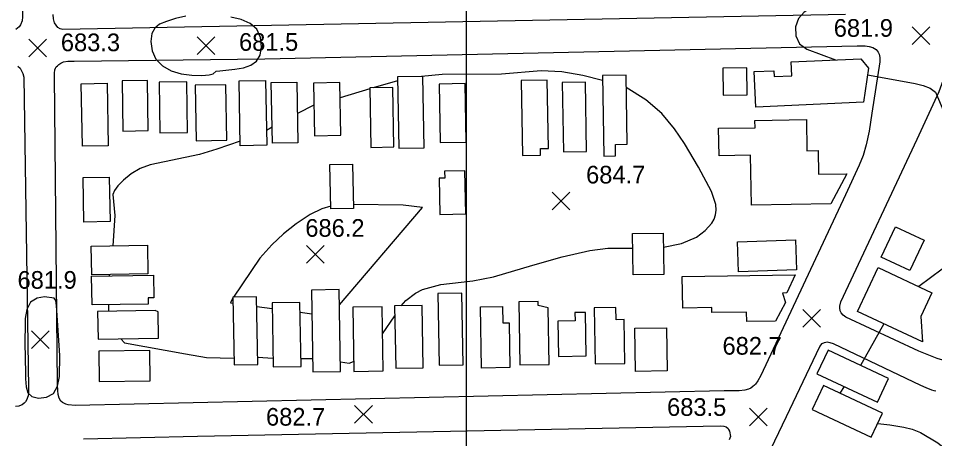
# Model space of a CAD drawing. Extents: x 79600 to 91800, y 75600 to 84400.
# Drawn here: x 81620 to 82397, y 77284 to 77641 of the extents above; entities that cross this region are included whole.
import ezdxf

# ---------------------------------------------------------------- set-up
doc = ezdxf.new("R2010")
doc.units = 0
for name, color, linetype in [('080-085$0$BLDG', 7, 'Continuous'), ('080-085$0$GRID', 7, 'Continuous'), ('080-085$0$INTER', 7, 'Continuous'), ('080-085$0$ROAD', 7, 'Continuous'), ('080-085$0$SPOTMARK', 7, 'Continuous'), ('080-085$0$SPOTS', 7, 'Continuous')]:
    doc.layers.add(name, color=color, linetype=linetype)

# ---------------------------------------------------------------- blocks, each defined once
blk = doc.blocks.new('080-085$0$SPOTS')
at = {"layer": '080-085$0$SPOTMARK'}
for p, q in [((-0.5, -0.5), (0.5, 0.5)), ((-0.5, 0.5), (0.5, -0.5))]:
    blk.add_line(p, q, dxfattribs=at)

msp = doc.modelspace()

# ---------------------------------------------------------------- linework, layer by layer
at = {"layer": '080-085$0$BLDG'}
for points in [[(82244.19, 77596.02), (82260.79, 77596.79), (82261.02, 77591.8), (82276.14, 77592.5), (82275.6, 77604.28), (82334.49, 77607.01), (82340.9, 77598.96), (82336.75, 77570.07), (82245.59, 77565.85)], [(82126.61, 77524.46), (82126.44, 77534.22), (82136.44, 77534.39), (82135.47, 77592.99), (82115.48, 77592.65), (82116.61, 77524.29)], [(82217.49, 77598.84), (82217.87, 77575.96), (82238.15, 77576.3), (82237.77, 77599.17)], [(81695.42, 77586.17), (81696.3, 77533.14), (81674.44, 77532.78), (81673.56, 77585.81)], [(81708.87, 77545.59), (81730.34, 77545.95), (81729.63, 77588.6), (81708.16, 77588.24)], [(81740.16, 77544.02), (81763.6, 77544.41), (81762.88, 77587.42), (81739.45, 77587.03)], [(81796.87, 77537.74), (81796.08, 77584.87), (81770.15, 77584.44), (81770.93, 77537.31)], [(81808.34, 77533.07), (81807.32, 77588.16), (81829.8, 77588.57), (81830.82, 77533.48)], [(81835.53, 77535.25), (81834.58, 77586.68), (81856.27, 77587.09), (81857.22, 77535.65)], [(81870.43, 77586.29), (81871.25, 77541.59), (81893.7, 77542.01), (81892.87, 77586.71)], [(81941.69, 77591.65), (81942.81, 77530.96), (81964.16, 77531.35), (81963.03, 77592.04)], [(81977.01, 77585.43), (81977.93, 77535.79), (81999.85, 77536.2), (81998.93, 77585.84)], [(82047.64, 77524.79), (82062.94, 77525.04), (82062.85, 77530.72), (82069.64, 77530.83), (82068.67, 77588.78), (82046.59, 77588.42)], [(82101.91, 77528.28), (82100.93, 77587.04), (82081.41, 77586.72), (82082.38, 77527.95)], [(81918.12, 77582.26), (81919.06, 77531.68), (81938.55, 77532.04), (81937.62, 77582.62)], [(82241.02, 77525.01), (82214.28, 77524.59), (82213.91, 77547.96), (82244.83, 77548.45), (82244.73, 77554.63), (82288.34, 77555.32), (82288.76, 77528.86), (82298.35, 77529.02), (82298.67, 77508.99), (82322.55, 77509.37), (82309.01, 77483.72), (82241.69, 77482.65)], [(81903.62, 77517.6), (81904.32, 77479.89), (81885.1, 77479.53), (81884.4, 77517.25)], [(81981.61, 77511.53), (81981.72, 77505.6), (81976.85, 77505.51), (81977.42, 77474.74), (81999.56, 77475.15), (81998.88, 77511.85)], [(81697.24, 77506.47), (81697.87, 77468.67), (81675.81, 77468.3), (81675.18, 77506.11)], [(82351.8, 77438.45), (82363.91, 77464.23), (82388.18, 77452.83), (82376.07, 77427.05)], [(82141.38, 77423.4), (82140.79, 77458.54), (82166.96, 77458.98), (82167.55, 77423.83)], [(82230.02, 77451.45), (82279.11, 77453.13), (82279.99, 77427.69), (82230.9, 77426.01)], [(81682.33, 77423.55), (81681.92, 77447.91), (81729.53, 77448.7), (81729.94, 77424.34)], [(82394.85, 77408.22), (82385.36, 77388.01), (82386.69, 77366.45), (82331.57, 77392.34), (82349.12, 77429.7)], [(81735.12, 77403.99), (81730.1, 77403.91), (81730.19, 77398.67), (81682.68, 77397.88), (81682.27, 77422.44), (81734.8, 77423.31)], [(82183.08, 77421.99), (82278.78, 77423.42), (82271.77, 77408.09), (82267.98, 77408.04), (82270.75, 77399.92), (82262.31, 77384.25), (82237.73, 77383.88), (82237.62, 77391.81), (82208.33, 77391.37), (82208.27, 77395.61), (82183.48, 77395.24)], [(81868.62, 77410.5), (81869.78, 77341.05), (81893.39, 77341.45), (81892.23, 77410.89)], [(81975.88, 77407.63), (81976.89, 77346.68), (81997.21, 77347.01), (81996.2, 77407.97)], [(81802.14, 77404.47), (81803.1, 77346.97), (81823.15, 77347.3), (81822.2, 77404.8)], [(81835.42, 77399.64), (81836.33, 77345.29), (81859.84, 77345.68), (81858.93, 77400.03)], [(82060.88, 77397.45), (82060.82, 77400.74), (82044.55, 77400.47), (82045.44, 77347.05), (82070.19, 77347.46), (82069.4, 77395.58)], [(81738.75, 77391.98), (81736.2, 77393.26), (81687.32, 77392.45), (81687.71, 77368.82), (81739.12, 77369.67)], [(81903.67, 77395.93), (81904.57, 77341.46), (81929.57, 77341.87), (81928.67, 77396.34)], [(81939.25, 77397.04), (81940.12, 77344.23), (81963.5, 77344.62), (81962.62, 77397.43)], [(82031.02, 77382.59), (82036.37, 77382.68), (82037, 77344.68), (82013, 77344.28), (82012.14, 77396.2), (82030.79, 77396.51)], [(82101.15, 77391.58), (82092.11, 77391.43), (82092.23, 77384.37), (82077.63, 77384.12), (82078.13, 77354.26), (82101.76, 77354.65)], [(82133.83, 77385.51), (82127, 77385.4), (82126.83, 77395.87), (82108.5, 77395.57), (82109.3, 77347.82), (82134.45, 77348.24)], [(82143.47, 77341.51), (82142.87, 77378.14), (82169.66, 77378.58), (82170.27, 77341.96)], [(81731.54, 77359.33), (81688.26, 77358.62), (81688.69, 77332.8), (81731.97, 77333.52)], [(82297.29, 77339.41), (82348.69, 77315.27), (82358.11, 77335.33), (82306.72, 77359.47)], [(82293.39, 77309.2), (82343.41, 77285.71), (82352.98, 77306.08), (82302.96, 77329.58)]]:
    msp.add_lwpolyline(points, close=True, dxfattribs=at)
at = {"layer": '080-085$0$GRID'}
msp.add_line((82000, 80000), (82000, 76000), dxfattribs=at)
at = {"layer": '080-085$0$INTER'}
for p, q in [((81941.75, 77588.14), (81921.09, 77582.31)), ((81918.14, 77581.4), (81893.11, 77573.78)), ((81870.77, 77567.59), (81856.76, 77560.37)), ((81835.28, 77548.78), (81830.59, 77546.15)), ((81892.45, 77397.99), (81962.94, 77480.57)), ((81697.18, 77423.8), (81697.04, 77422.69)), ((82403.53, 77428.33), (82383.61, 77413.5)), ((81696.62, 77398.11), (81696.71, 77392.61)), ((81822.33, 77396.69), (81835.5, 77394.85)), ((81859.07, 77391.68), (81868.96, 77390.37)), ((81929.05, 77373.48), (81939.38, 77388.8)), ((82353.96, 77381.83), (82334.26, 77346.53)), ((81823.05, 77353.64), (81836.2, 77352.82)), ((81859.72, 77352.42), (81869.59, 77352.47)), ((82320.44, 77328.53), (82316.78, 77323.09))]:
    msp.add_line(p, q, dxfattribs=at)
for points in [[(82302.43, 77655.26), (82292.64, 77650.39), (82286.62, 77646.66), (82281.57, 77641.22), (82279.02, 77634.05), (82279.35, 77626.36), (82282.65, 77619.7), (82288.71, 77615.23), (82313.1, 77606.02)], [(81762.27, 77643.1), (81753.38, 77641.05), (81745.76, 77638.69), (81739.9, 77636.24), (81735.8, 77633.07), (81733.37, 77628.33), (81732.54, 77621.57), (81733.58, 77613.83), (81736.8, 77606.53), (81742.35, 77600.83), (81749.75, 77596.81), (81758.33, 77594.29), (81767.34, 77593.06), (81775.61, 77592.83), (81781.86, 77593.27), (81785.24, 77594.08), (81787.84, 77596.44), (81790.94, 77596.7), (81803.77, 77598.02), (81811.08, 77599.4), (81817.32, 77601.52), (81822.08, 77604.88), (81825.18, 77610.01), (81826.41, 77617.11), (81825.54, 77624.97), (81822.31, 77632), (81816.63, 77637.01), (81809.05, 77640.26), (81800.31, 77642.38)], [(82115.55, 77588.51), (82098.7, 77592.74), (82081.08, 77595.86), (82063.48, 77596.64), (82029.83, 77594.01), (81979.49, 77593.73), (81961.9, 77592.02)], [(82340.08, 77593.27), (82373.06, 77587.34), (82380.48, 77585.84), (82387.32, 77584.28), (82393.22, 77582.06), (82397.84, 77578.46), (82405.11, 77561.22), (82407.26, 77557.16), (82409.74, 77554.75), (82412.5, 77553.79), (82421.94, 77556.66)], [(82195.15, 77455.51), (82202.56, 77461.25), (82208.15, 77467.3), (82210.04, 77470.67), (82211.27, 77474.37), (82211.83, 77478.48), (82211.55, 77483.11), (82207.84, 77494.31), (82196.77, 77514.81), (82184.92, 77535.06), (82176.58, 77547.5), (82165.67, 77560.55), (82152.28, 77572.21), (82135.64, 77582.66)], [(81808.27, 77537.05), (81788.45, 77530.31), (81773.89, 77525.65), (81731.96, 77516.81), (81723.54, 77513.76), (81715.89, 77509.24), (81709.44, 77504), (81704.6, 77499.03), (81701.67, 77495.07), (81700.35, 77491.78), (81701.99, 77473.93), (81700.3, 77448.21)], [(81885.05, 77481.75), (81877.45, 77479.59), (81867.51, 77474.6), (81855.68, 77466.77), (81844.94, 77458.34), (81834.99, 77449), (81824.89, 77437.53), (81802.49, 77404.48)], [(81962.94, 77480.57), (81946.51, 77482.69), (81904.26, 77483.2)], [(82167.16, 77446.91), (82182.47, 77450.06), (82195.15, 77455.51)], [(81944.78, 77397.13), (81948.74, 77401.58), (81956.92, 77407.93), (81962.95, 77411.07), (81978.29, 77415.16), (82005.51, 77418.51), (82022.92, 77421.75), (82056.39, 77431.71), (82081.31, 77438.66), (82104.77, 77444.26), (82120.07, 77446.16), (82141, 77446.22)], [(81802.15, 77403.86), (81799.91, 77399.81), (81802.22, 77399.49)], [(81707.12, 77369.14), (81710.12, 77365.83), (81762, 77356.29), (81779.71, 77353.32), (81803, 77352.83)], [(81893.25, 77349.49), (81900.62, 77348.45), (81904.43, 77349.98)], [(82348.81, 77297.21), (82359.19, 77296.09), (82371.09, 77294.19), (82377.95, 77292.41), (82385.24, 77289.56), (82399.76, 77280.89), (82413.5, 77269.89)]]:
    msp.add_lwpolyline(points, dxfattribs=at)
msp.add_lwpolyline([(81625.8, 77357.51), (81626.33, 77335.05), (81626.77, 77328.38), (81628.19, 77323.41), (81631.52, 77320.16), (81637.23, 77318.74), (81643.95, 77319.5), (81649.83, 77322.85), (81653.48, 77328.97), (81655.17, 77337.04), (81655.37, 77355), (81652.44, 77397.41), (81651.96, 77401.58), (81650.66, 77403.72), (81642.25, 77404.84), (81635.97, 77403.69), (81630.54, 77400.27), (81627.31, 77394.1), (81625.9, 77386.38), (81625.73, 77361.1)], close=True, dxfattribs=at)
at = {"layer": '080-085$0$ROAD'}
for points in [[(81618.47, 77907.76), (81623.72, 77642.56), (81623.47, 77639.21), (81622.1, 77635.85), (81620.72, 77634.17), (81618.08, 77631.77)], [(82321.52, 77644.48), (81657.84, 77631.74), (81655.73, 77632.31), (81653.77, 77633.57), (81652.23, 77635.4), (81650.84, 77637.37), (81650.01, 77640.88), (81649.6, 77644.67)], [(82942.42, 77358.76), (82427.61, 77350.66), (82414.71, 77350.84), (82408.53, 77350.85), (82404.18, 77351.15), (82399.14, 77352.56), (82383.58, 77358.78), (82321.93, 77387.58), (82319.55, 77389.27), (82317.73, 77391.23), (82316.89, 77392.92), (82316.62, 77395.45), (82316.76, 77396.99), (82317.47, 77400.5), (82382.4, 77538.66), (82401.03, 77579.15), (82404.29, 77588.4), (82406.7, 77597.24), (82407.84, 77605.37), (82408.15, 77614.49), (82408.18, 77626.56), (82408.93, 77644.65)], [(81619.74, 77600.81), (81621.56, 77599.01), (81622.55, 77597.21), (81623.83, 77594.57), (81624.7, 77591.36), (81628.68, 77327.13), (81628.72, 77323.08), (81628.46, 77320.85), (81628.05, 77319.45), (81627.37, 77317.49), (81626.27, 77315.67), (81625.16, 77314.4), (81623.5, 77313.13), (81622.66, 77312.71), (81620.44, 77311.99), (81617.79, 77311.55)], [(82399.91, 77076.02), (82394.86, 77077.86), (82329.28, 77107.64), (82213.96, 77162.83), (82212.98, 77163.53), (82211.72, 77164.8), (82210.75, 77166.34), (82210.19, 77168.59), (82210.06, 77171.25), (82210.21, 77173.5), (82210.91, 77176.16), (82212.47, 77179.67), (82271.46, 77303.25), (82299.69, 77362.66), (82301.8, 77365.04), (82303.77, 77366.16), (82306.01, 77366.57), (82308.26, 77366.15), (82311.2, 77365.16), (82385.18, 77329.87), (82389.67, 77327.76), (82394.57, 77325.78), (82396.39, 77325.35), (82398.08, 77325.07)], [(81675.39, 77284.29), (81772.06, 77286.41), (82215.32, 77295.13), (82218.4, 77294.84), (82220.36, 77294.27), (82221.9, 77292.87), (82222.46, 77292.02), (82223.16, 77290.76), (82223.99, 77286.27), (82223, 77283.32)]]:
    msp.add_lwpolyline(points, dxfattribs=at)
msp.add_lwpolyline([(81829.22, 77606.99), (82331.55, 77618.07), (82338.28, 77617.91), (82341.51, 77617.48), (82344.73, 77616.49), (82347.53, 77614.8), (82349.35, 77612.69), (82350.19, 77611), (82350.6, 77608.06), (82350.59, 77604.27), (82343.74, 77560.79), (82341.73, 77545.5), (82339.03, 77534.01), (82336.62, 77524.89), (82333.23, 77516.63), (82321.51, 77491.54), (82249.81, 77338.11), (82247.27, 77333.49), (82245.3, 77330.54), (82244.46, 77329.7), (82243.05, 77328.59), (82241.36, 77327.33), (82239.25, 77326.35), (82236.17, 77325.52), (82231.25, 77325.11), (82218.63, 77324.87), (81668.31, 77312.65), (81662.42, 77312.95), (81660.32, 77313.66), (81657.51, 77315.21), (81656.25, 77316.34), (81654.86, 77318.72), (81653.88, 77321.95), (81653.61, 77325.32), (81653.49, 77329.95), (81650.85, 77592.33), (81650.72, 77594.86), (81651.15, 77597.52), (81651.57, 77598.93), (81652.28, 77600.05), (81653.26, 77601.03), (81654.53, 77602), (81656.07, 77603.12), (81658.32, 77604.38), (81662.25, 77604.93), (81667.44, 77605.05)], close=True, dxfattribs=at)

# ---------------------------------------------------------------- block references
at = {"layer": '080-085$0$SPOTMARK', "xscale": 15, "yscale": 15}
for p in [(82385.49, 77626.5), (81636.62, 77616.01), (81779.27, 77618.11), (82080.22, 77486.05), (81872.1, 77440.81), (82292.86, 77386.52), (81638.72, 77368.49), (81912.82, 77305.08), (82247.62, 77302.82)]:
    msp.add_blockref('080-085$0$SPOTS', p, dxfattribs=at)

# ---------------------------------------------------------------- texts
at = {"layer": '080-085$0$SPOTS'}
for s, p in [('681.9', (82311.58, 77625.64)), ('683.3', (81656.21, 77613.39)), ('681.5', (81807.27, 77613.72)), ('684.7', (82101.57, 77501.05)), ('686.2', (81863.48, 77455.81)), ('681.9', (81619.47, 77411.68)), ('682.7', (82217.24, 77355.7)), ('683.5', (82170.24, 77303.72)), ('682.7', (81830.16, 77295.41))]:
    msp.add_text(s, height=15, dxfattribs=at).set_placement(p)

doc.saveas('drawing.dxf')
